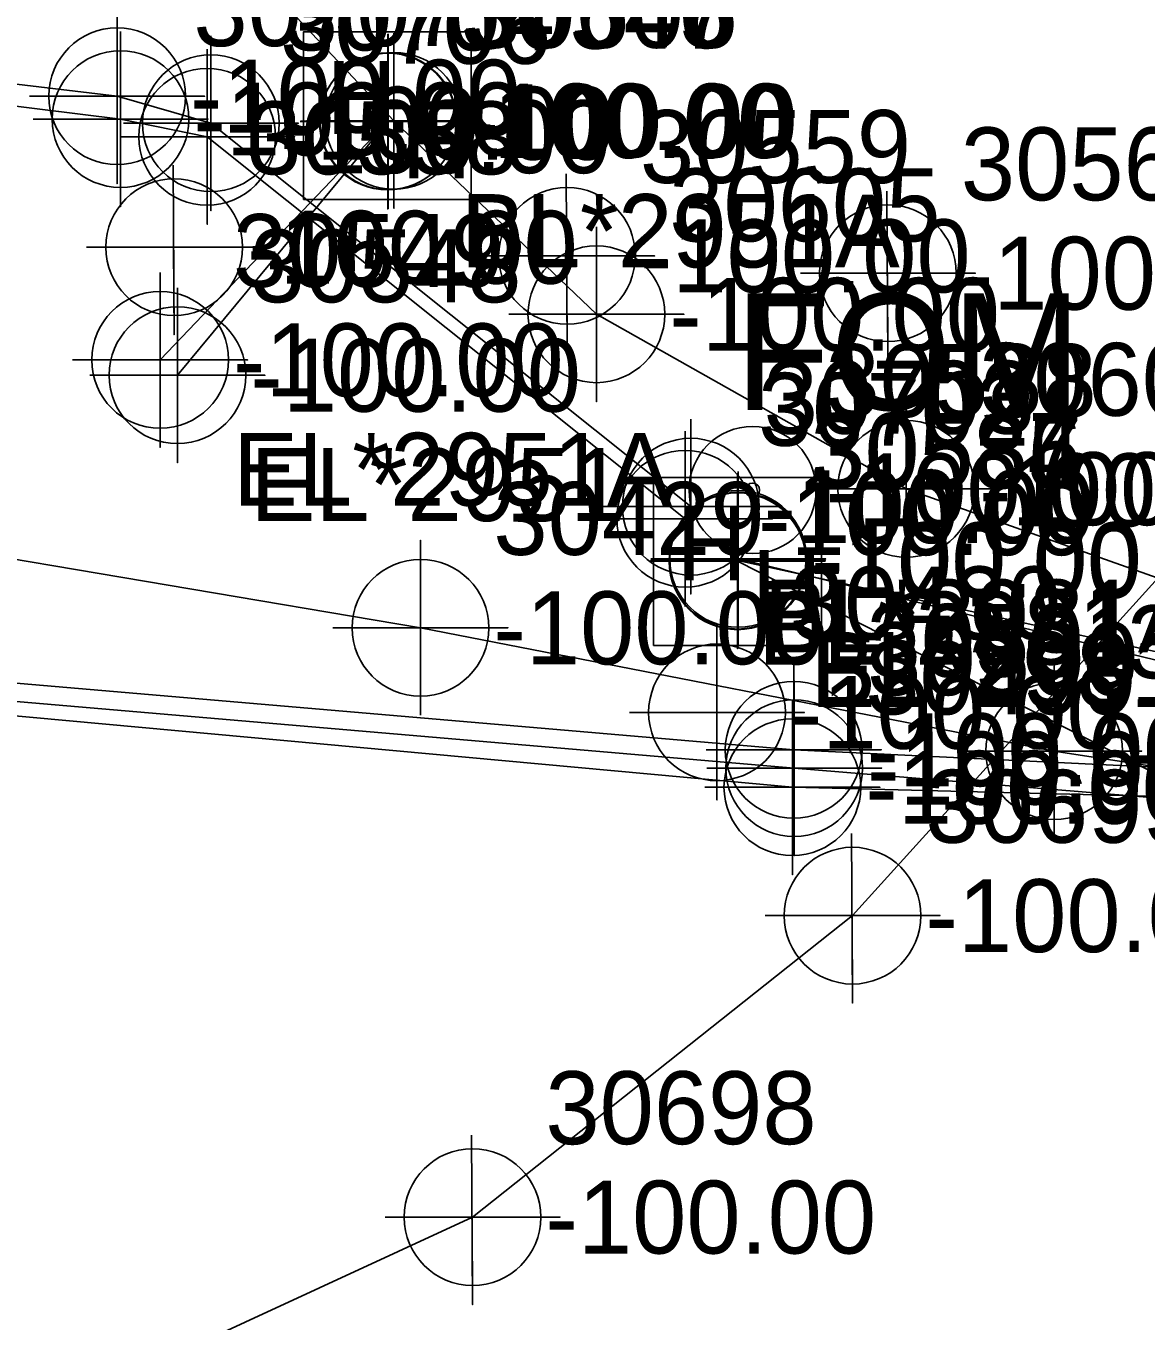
# Model space of a CAD drawing. Extents: x 2083698 to 2094313, y 743246 to 752873.
# Drawn here: x 2090234.67 to 2090273.08, y 744696.76 to 744741.17 of the extents above; entities that cross this region are included whole.
import ezdxf

# ---------------------------------------------------------------- set-up
doc = ezdxf.new("R2010")
doc.units = 0
for name, color, linetype in [('COGO Default Chain', 7, 'Continuous'), ('COGO Default Curve', 7, 'Continuous'), ('COGO Default Parcel', 7, 'Continuous'), ('COGO Default Point Number', 7, 'Continuous'), ('COGO Default Spiral', 7, 'Continuous'), ('Default Symbol CELL', 7, 'Continuous'), ('Default Symbol Cogo Number', 7, 'Continuous'), ('Exist Other Culture Fence Line', 7, 'Continuous'), ('Exist Property Corner CELL', 7, 'Continuous'), ('Exist Property Corner Cogo Comment', 7, 'Continuous'), ('Exist Property Deed Book Text', 7, 'Continuous'), ('Exist Property Iron Pin Leader', 7, 'Continuous'), ('Exist Property Iron Pin Text', 7, 'Continuous'), ('Exist Property Line', 7, 'Continuous'), ('Exist Property Line Leader', 7, 'Continuous'), ('Exist Property Monument Leader', 7, 'Continuous'), ('Exist Property Monument Text', 7, 'Continuous'), ('Exist Property Owner Text', 7, 'Continuous'), ('Exist Right of Way Line', 7, 'Continuous'), ('Exist Right of Way Line Leader', 7, 'Continuous'), ('Exist Right of Way Line Text', 7, 'Continuous'), ('Exist Utilities Gas UG Line SUE LOS B', 7, 'Continuous'), ('Exist Utilities Other Located Object CELL', 7, 'Continuous'), ('Exist Utilities Other Located Object Text', 7, 'Continuous'), ('Exist Utilities Power UG Cable SUE LOS B', 7, 'Continuous'), ('Exist Utilities Telephone UG Conduit SUE LOS B', 7, 'Continuous'), ('Exist Utilities TV UG Cable SUE LOS B', 7, 'Continuous'), ('Old_Level_20', 7, 'Continuous'), ('Scratch_Level_0', 7, 'Continuous'), ('Scratch_Level_2', 7, 'Continuous'), ('Scratch_Level_5', 7, 'Continuous')]:
    doc.layers.add(name, color=color, linetype=linetype)

msp = doc.modelspace()

# ---------------------------------------------------------------- linework, layer by layer
at = {"layer": 'COGO Default Curve'}
for points in [[(2090245.199, 744720.534), (2090251.199, 744720.534), (2090248.199, 744720.534), (2090248.199, 744723.534), (2090248.199, 744717.534)], [(2090266.926, 744716.305), (2090272.926, 744716.305), (2090269.926, 744716.305), (2090269.926, 744719.305), (2090269.926, 744713.305)]]:
    msp.add_lwpolyline(points, dxfattribs=at)
for centre in [(2090248.199, 744720.534), (2090269.926, 744716.305)]:
    msp.add_circle(centre, 2.344, dxfattribs=at)
at = {"layer": 'COGO Default Point Number'}
msp.add_lwpolyline([(2090258.365, 744720.636), (2090258.365, 744714.636), (2090258.365, 744717.636), (2090261.365, 744717.636), (2090255.365, 744717.636)], dxfattribs=at)
msp.add_circle((2090258.365, 744717.636), 2.344, dxfattribs=at)
at = {"layer": 'COGO Default Spiral'}
msp.add_line((2090247.133, 744737.942), (2090247.133, 744737.942), dxfattribs=at)
msp.add_lwpolyline([(2090244.183, 744735.217), (2090249.933, 744735.217), (2090249.933, 744740.967), (2090244.183, 744740.967), (2090244.183, 744735.217)], dxfattribs=at)
at = {"layer": 'Exist Property Deed Book Text'}
msp.add_line((2090259.068, 744722.808), (2090259.068, 744722.808), dxfattribs=at)
msp.add_lwpolyline([(2090256.193, 744719.933), (2090261.943, 744719.933), (2090261.943, 744725.683), (2090256.193, 744725.683), (2090256.193, 744719.933)], dxfattribs=at)
at = {"layer": 'Exist Property Iron Pin Text'}
for points in [[(2090247.076, 744740.889), (2090247.076, 744734.889), (2090247.076, 744737.889), (2090250.076, 744737.889), (2090244.076, 744737.889)], [(2090247.093, 744740.904), (2090247.093, 744734.904), (2090247.093, 744737.904), (2090250.093, 744737.904), (2090244.093, 744737.904)], [(2090247.286, 744740.919), (2090247.286, 744734.919), (2090247.286, 744737.919), (2090250.286, 744737.919), (2090244.286, 744737.919)], [(2090254.229, 744734.283), (2090254.229, 744728.283), (2090254.229, 744731.283), (2090257.229, 744731.283), (2090251.229, 744731.283)], [(2090239.27, 744732.719), (2090239.27, 744726.719), (2090239.27, 744729.719), (2090242.27, 744729.719), (2090236.27, 744729.719)], [(2090239.865, 744732.194), (2090239.865, 744726.194), (2090239.865, 744729.194), (2090242.865, 744729.194), (2090236.865, 744729.194)], [(2090264.853, 744728.303), (2090264.853, 744722.303), (2090264.853, 744725.303), (2090267.853, 744725.303), (2090261.853, 744725.303)]]:
    msp.add_lwpolyline(points, dxfattribs=at)
for centre in [(2090247.076, 744737.889), (2090247.093, 744737.904), (2090247.286, 744737.919), (2090254.229, 744731.283), (2090239.27, 744729.719), (2090239.865, 744729.194), (2090264.853, 744725.303)]:
    msp.add_circle(centre, 2.344, dxfattribs=at)
at = {"layer": 'Exist Property Line Leader'}
for points in [[(2090237.797, 744741.76), (2090237.797, 744735.76), (2090237.797, 744738.76), (2090240.797, 744738.76), (2090234.797, 744738.76)], [(2090237.914, 744740.978), (2090237.914, 744734.978), (2090237.914, 744737.978), (2090240.914, 744737.978), (2090234.914, 744737.978)], [(2090241.012, 744740.833), (2090241.012, 744734.833), (2090241.012, 744737.833), (2090244.012, 744737.833), (2090238.012, 744737.833)], [(2090240.886, 744740.372), (2090240.886, 744734.372), (2090240.886, 744737.372), (2090243.886, 744737.372), (2090237.886, 744737.372)], [(2090257.466, 744727.688), (2090257.466, 744721.688), (2090257.466, 744724.688), (2090260.466, 744724.688), (2090254.466, 744724.688)], [(2090257.272, 744727.275), (2090257.272, 744721.275), (2090257.272, 744724.275), (2090260.272, 744724.275), (2090254.272, 744724.275)], [(2090259.07, 744725.814), (2090259.07, 744719.814), (2090259.07, 744722.814), (2090262.07, 744722.814), (2090256.07, 744722.814)], [(2090259.085, 744725.837), (2090259.085, 744719.837), (2090259.085, 744722.837), (2090262.085, 744722.837), (2090256.085, 744722.837)], [(2090259.092, 744725.896), (2090259.092, 744719.896), (2090259.092, 744722.896), (2090262.092, 744722.896), (2090256.092, 744722.896)], [(2090260.994, 744719.354), (2090260.994, 744713.354), (2090260.994, 744716.354), (2090263.994, 744716.354), (2090257.994, 744716.354)], [(2090261.012, 744718.724), (2090261.012, 744712.724), (2090261.012, 744715.724), (2090264.012, 744715.724), (2090258.012, 744715.724)], [(2090260.949, 744718.066), (2090260.949, 744712.066), (2090260.949, 744715.066), (2090263.949, 744715.066), (2090257.949, 744715.066)]]:
    msp.add_lwpolyline(points, dxfattribs=at)
for centre in [(2090237.797, 744738.76), (2090237.914, 744737.978), (2090241.012, 744737.833), (2090240.886, 744737.372), (2090257.466, 744724.688), (2090257.272, 744724.275), (2090259.092, 744722.896), (2090259.07, 744722.814), (2090259.085, 744722.837), (2090260.994, 744716.354), (2090261.012, 744715.724), (2090260.949, 744715.066)]:
    msp.add_circle(centre, 2.344, dxfattribs=at)
at = {"layer": 'Exist Right of Way Line Text'}
for points in [[(2090239.719, 744736.397), (2090239.752, 744730.582), (2090239.735, 744733.582), (2090242.752, 744733.582), (2090236.752, 744733.582)], [(2090253.19, 744736.1), (2090253.223, 744730.286), (2090253.205, 744733.286), (2090256.223, 744733.286), (2090250.223, 744733.286)], [(2090264.193, 744735.506), (2090264.226, 744729.691), (2090264.209, 744732.691), (2090267.226, 744732.691), (2090261.226, 744732.691)], [(2090262.979, 744713.479), (2090263.012, 744707.665), (2090262.995, 744710.665), (2090266.012, 744710.665), (2090260.012, 744710.665)], [(2090249.95, 744703.144), (2090249.983, 744697.33), (2090249.966, 744700.33), (2090252.983, 744700.33), (2090246.983, 744700.33)]]:
    msp.add_lwpolyline(points, dxfattribs=at)
for centre in [(2090239.752, 744733.582), (2090253.223, 744733.286), (2090264.226, 744732.691), (2090263.012, 744710.665), (2090249.983, 744700.33)]:
    msp.add_circle(centre, 2.344, dxfattribs=at)
at = {"layer": 'Exist Utilities Gas UG Line SUE LOS B'}
msp.add_lwpolyline([(2090047.151, 744748.207), (2090068.014, 744744.818), (2090107.479, 744739.546), (2090148.022, 744734.488), (2090170.586, 744732.294), (2090193.697, 744729.311), (2090204.823, 744727.736), (2090204.929, 744727.846), (2090248.199, 744720.534), (2090269.926, 744716.305), (2090289.958, 744713.228), (2090336.35, 744705.984), (2090374.709, 744698.489), (2090425.221, 744688.418), (2090470.854, 744676.502), (2090490.543, 744672.229), (2090531.885, 744663.02)], dxfattribs=at)
at = {"layer": 'Exist Utilities Other Located Object CELL'}
for radius in [2.18, 0.24]:
    msp.add_circle((2090259.586, 744725.259), radius, dxfattribs=at)
at = {"layer": 'Exist Utilities Power UG Cable SUE LOS B'}
for p, q in [((2090247.076, 744737.889), (2090239.27, 744729.719)), ((2090247.093, 744737.904), (2090239.865, 744729.194))]:
    msp.add_line(p, q, dxfattribs=at)
msp.add_lwpolyline([(2090213.861, 744782.589), (2090213.69, 744781.047), (2090231.506, 744754.729), (2090247.286, 744737.919), (2090254.229, 744731.283), (2090264.853, 744725.303), (2090278.135, 744720.588), (2090299.806, 744717.331), (2090328.009, 744711.046), (2090354.612, 744706.069), (2090367.217, 744701.656), (2090394.696, 744690.949)], dxfattribs=at)
at = {"layer": 'Exist Utilities Telephone UG Conduit SUE LOS B'}
msp.add_lwpolyline([(2090084.615, 744620.748), (2090090.436, 744625.41), (2090099.601, 744631.404), (2090112.393, 744635.811), (2090122.717, 744643.081), (2090145.137, 744657.133), (2090168.772, 744666.368), (2090213.549, 744683.503), (2090249.983, 744700.33), (2090263.012, 744710.665), (2090276.228, 744725.261), (2090278.078, 744728.755)], dxfattribs=at)
at = {"layer": 'Exist Utilities TV UG Cable SUE LOS B'}
for points in [[(2089879.753, 744760.355), (2089901.983, 744763.325), (2089916.427, 744761.67), (2089931.558, 744764.118), (2089956.139, 744773.33), (2089967.609, 744777.006), (2089971.956, 744776.875), (2089978.23, 744774.076), (2089992.16, 744773.095), (2090002.239, 744772.262), (2090017.075, 744773.33), (2090046.639, 744770.393), (2090070.603, 744764.901), (2090114.796, 744754.513), (2090128.804, 744753.197), (2090131.087, 744754.167), (2090156.489, 744752.173), (2090183.999, 744745.619), (2090198.115, 744742.855), (2090237.914, 744737.978), (2090240.886, 744737.372), (2090257.272, 744724.275)], [(2089879.898, 744759.632), (2089902.06, 744761.973), (2089916.096, 744760.945), (2089931.787, 744763.267), (2089956.251, 744772.437), (2089967.489, 744776.516), (2089971.981, 744776.177), (2089977.916, 744773.587), (2089991.952, 744772.558), (2090002.236, 744771.771), (2090017.199, 744772.77), (2090046.689, 744769.853), (2090070.563, 744765.414), (2090115.091, 744755.14), (2090128.731, 744754.268), (2090131.266, 744754.965), (2090156.542, 744752.804), (2090184.168, 744746.604), (2090198.112, 744743.557), (2090237.797, 744738.76), (2090241.012, 744737.833), (2090257.466, 744724.688)], [(2089730.434, 744762.012), (2089790.678, 744757.697), (2089834.808, 744757.412), (2089855.991, 744754.805), (2089868.122, 744753.961), (2089881.869, 744756.478), (2089897.492, 744753.994), (2089909.792, 744752.997), (2089960.166, 744742.919), (2089977.421, 744737.63), (2090000.438, 744733.887), (2090043.67, 744732.639), (2090043.695, 744732.625), (2090070.4, 744729.052), (2090116.753, 744725.038), (2090148.318, 744723.083), (2090207.791, 744720.908), (2090260.994, 744716.354), (2090285.161, 744715.191), (2090303.734, 744712.211)], [(2089730.426, 744761.503), (2089790.787, 744756.969), (2089834.914, 744756.529), (2089856.062, 744754.208), (2089868.052, 744753.482), (2089881.999, 744755.927), (2089897.289, 744753.361), (2089909.404, 744752.377), (2089959.725, 744742.466), (2089977.221, 744736.731), (2090000.149, 744733.005), (2090043.574, 744732.144), (2090070.405, 744728.458), (2090116.696, 744724.464), (2090148.409, 744722.269), (2090207.581, 744720.291), (2090261.012, 744715.724), (2090303.739, 744712.202)], [(2089730.34, 744760.927), (2089790.921, 744756.148), (2089834.895, 744755.744), (2089856.035, 744753.437), (2089868.171, 744752.663), (2089882.005, 744754.915), (2089896.998, 744752.387), (2089909.316, 744751.677), (2089959.255, 744741.893), (2089977.094, 744736.079), (2090000.075, 744732.192), (2090043.343, 744731.446), (2090070.546, 744727.326), (2090116.368, 744723.828), (2090148.24, 744721.486), (2090207.675, 744719.962), (2090260.949, 744715.066), (2090285.126, 744714.463), (2090285.207, 744713.976), (2090303.72, 744712.297)], [(2090259.07, 744722.814), (2090276.723, 744713.847), (2090300.17, 744707.058), (2090334.977, 744698.798), (2090372.093, 744692.083), (2090423.918, 744682.816), (2090441.076, 744674.631), (2090468.255, 744665.699), (2090508.143, 744657.834), (2090516.627, 744653.868)], [(2090259.085, 744722.837), (2090277.52, 744718.821), (2090302.955, 744712.899)], [(2090259.092, 744722.896), (2090277.481, 744718.439), (2090302.966, 744712.886)]]:
    msp.add_lwpolyline(points, dxfattribs=at)

# ---------------------------------------------------------------- texts
at = {"layer": 'COGO Default Chain'}
for p in [(2090250.699, 744719.284), (2090272.426, 744715.055)]:
    msp.add_text('-100.00', height=2.5, dxfattribs=at).set_placement(p)
at = {"layer": 'COGO Default Parcel'}
msp.add_text('30588', height=2.5, dxfattribs=at).set_placement((2090262.086, 744727.763))
at = {"layer": 'COGO Default Spiral'}
for p in [(2090244.974, 744737.468), (2090247.538, 744735.948)]:
    msp.add_text('H', height=2.5, dxfattribs=at).set_placement(p)
at = {"layer": 'Default Symbol CELL'}
for s, p in [('30707', (2090240.414, 744740.478)), ('30704', (2090243.512, 744740.333)), ('30706', (2090243.386, 744739.872)), ('30703', (2090259.966, 744727.188)), ('30702', (2090259.772, 744726.775)), ('30587', (2090261.592, 744725.396)), ('30584', (2090261.57, 744725.314)), ('30586', (2090261.585, 744725.337)), ('30501', (2090263.494, 744718.854)), ('30500', (2090263.512, 744718.224)), ('30499', (2090263.449, 744717.566))]:
    msp.add_text(s, height=2.5, dxfattribs=at).set_placement(p)
at = {"layer": 'Default Symbol Cogo Number'}
for p in [(2090240.297, 744737.51), (2090240.414, 744736.728), (2090243.512, 744736.583), (2090243.386, 744736.122), (2090259.966, 744723.438), (2090259.772, 744723.025), (2090261.57, 744721.564), (2090261.585, 744721.587), (2090261.592, 744721.646), (2090263.494, 744715.104), (2090263.512, 744714.474), (2090263.449, 744713.816)]:
    msp.add_text('-100.00', height=2.5, dxfattribs=at).set_placement(p)
at = {"layer": 'Exist Other Culture Fence Line'}
msp.add_text('-100.00', height=2.5, dxfattribs=at).set_placement((2090249.633, 744736.692))
at = {"layer": 'Exist Property Corner CELL'}
for s, p in [('BL*2981A', (2090259.966, 744719.688)), ('BL*2981', (2090259.772, 744719.275)), ('EL*2981', (2090261.57, 744717.814)), ('BL*2981C', (2090261.585, 744717.837)), ('BL*2981D', (2090261.592, 744717.896))]:
    msp.add_text(s, height=2.5, dxfattribs=at).set_placement(p)
at = {"layer": 'Exist Property Corner Cogo Comment'}
msp.add_text('-100.00', height=2.5, dxfattribs=at).set_placement((2090261.568, 744721.558))
at = {"layer": 'Exist Property Deed Book Text'}
for p in [(2090256.978, 744722.16), (2090259.553, 744720.699)]:
    msp.add_text('H', height=2.5, dxfattribs=at).set_placement(p)
at = {"layer": 'Exist Property Iron Pin Leader'}
for s, p in [('30547', (2090249.576, 744740.389)), ('30546', (2090249.593, 744740.404)), ('30606', (2090249.786, 744740.419)), ('30605', (2090256.729, 744733.783)), ('30549', (2090241.77, 744732.219)), ('30548', (2090242.365, 744731.694)), ('30604', (2090267.353, 744727.803))]:
    msp.add_text(s, height=2.5, dxfattribs=at).set_placement(p)
at = {"layer": 'Exist Property Line'}
msp.add_text('-100.00', height=2.5, dxfattribs=at).set_placement((2090260.865, 744716.386))
at = {"layer": 'Exist Property Monument Leader'}
for s, p in [('BL*2951A', (2090249.576, 744732.889)), ('BL*2951', (2090249.593, 744732.904)), ('EL*2951A', (2090241.77, 744724.719)), ('EL*2951', (2090242.365, 744724.194))]:
    msp.add_text(s, height=2.5, dxfattribs=at).set_placement(p)
at = {"layer": 'Exist Property Monument Text'}
for p in [(2090249.576, 744736.639), (2090249.593, 744736.654), (2090249.786, 744736.669), (2090256.729, 744730.033), (2090241.77, 744728.469), (2090242.365, 744727.944), (2090267.353, 744724.053)]:
    msp.add_text('-100.00', height=2.5, dxfattribs=at).set_placement(p)
at = {"layer": 'Exist Property Owner Text'}
msp.add_text('30585', height=2.5, dxfattribs=at).set_placement((2090261.568, 744725.308))
at = {"layer": 'Exist Right of Way Line'}
msp.add_text('30430', height=2.5, dxfattribs=at).set_placement((2090260.865, 744720.136))
at = {"layer": 'Exist Right of Way Line Leader'}
for s, p in [('30558', (2090242.252, 744736.082)), ('30559', (2090255.723, 744735.786)), ('30560', (2090266.726, 744735.191)), ('30699', (2090265.512, 744713.165)), ('30698', (2090252.483, 744702.83))]:
    msp.add_text(s, height=2.5, dxfattribs=at).set_placement(p)
at = {"layer": 'Exist Utilities Other Located Object Text'}
msp.add_text('FOM', height=4, dxfattribs=at).set_placement((2090258.979, 744728.004))
at = {"layer": 'Old_Level_20'}
for s, p in [('30429', (2090250.699, 744723.034)), ('30431', (2090272.426, 744718.805))]:
    msp.add_text(s, height=2.5, dxfattribs=at).set_placement(p)
at = {"layer": 'Scratch_Level_0'}
msp.add_text('-100.00', height=2.5, dxfattribs=at).set_placement((2090262.086, 744724.013))
at = {"layer": 'Scratch_Level_2'}
for p in [(2090242.252, 744732.332), (2090255.723, 744732.036), (2090266.726, 744731.441), (2090265.512, 744709.415), (2090252.483, 744699.08)]:
    msp.add_text('-100.00', height=2.5, dxfattribs=at).set_placement(p)
at = {"layer": 'Scratch_Level_5'}
msp.add_text('30545', height=2.5, dxfattribs=at).set_placement((2090249.633, 744740.442))

doc.saveas('drawing.dxf')
